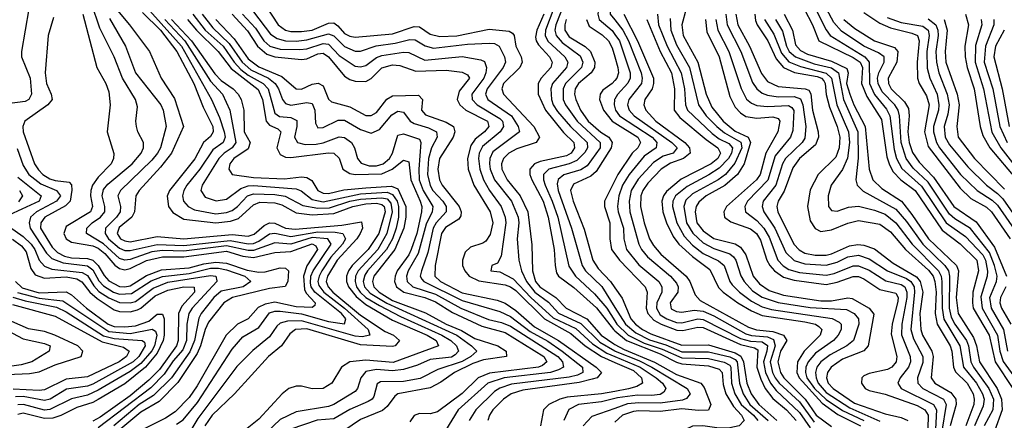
# Model space of a CAD drawing. Header units: inches. Extents: x 501365 to 657855, y 482276 to 547543.
# Tile 922 of 957: x 637777 to 641455, y 493371 to 494869. Entities that reach past the tile are written whole.
import ezdxf

# ---------------------------------------------------------------- set-up
doc = ezdxf.new("R2010")
doc.units = ezdxf.units.IN
doc.header["$MEASUREMENT"] = 0
doc.layers.add('A6439', color=7, linetype='Continuous')
doc.layers.add('A6449', color=7, linetype='Continuous')

msp = doc.modelspace()

# ---------------------------------------------------------------- linework, layer by layer
at = {"layer": 'A6439', "color": 5}
for points, elevation in [([(637750, 495546.3), (637977, 495470), (638013.8, 495450), (638020.8, 495430), (637990, 495404.5), (637872.1, 495350), (637860.3, 495330), (637852.5, 495290), (637845.1, 495274.9), (637800.3, 495230), (637776.3, 495190), (637777.6, 495150), (637827.1, 494990), (637824.9, 494955.1), (637810.5, 494909.5), (637783.5, 494750), (637783.5, 494730), (637815.5, 494650), (637821.4, 494590), (637811.5, 494570), (637797, 494563), (637730, 494554.1)], 3360), ([(638197.2, 494977.2), (638380.8, 494770), (638494, 494570), (638523.3, 494503.3), (638540.9, 494450), (638544.9, 494430), (638536.5, 494410), (638498, 494382), (638450.3, 494310), (638401.3, 494250), (638390, 494230), (638385.4, 494210), (638389.1, 494190), (638405.8, 494170), (638430, 494158.4), (638510, 494143.2), (638550, 494147.6), (638570, 494155.7), (638590, 494170.1), (638628.1, 494210), (638650, 494218.3), (638730, 494215.1), (638768.6, 494208.6), (638834.3, 494174.3), (638890, 494163.9), (638934.2, 494165.8), (639010, 494189.9), (639050, 494197.4), (639130, 494202.9), (639150, 494198.6), (639162.7, 494182.7), (639167.8, 494150), (639147.9, 494070), (639114.4, 494010), (639040.7, 493930), (639031.7, 493910), (639029.7, 493890.3), (639035.5, 493870), (639048.6, 493850), (639070, 493830.7), (639120.4, 493800.4), (639198.9, 493758.9), (639354.4, 493690), (639387.9, 493670), (639408.9, 493650), (639415.6, 493630), (639404.2, 493615.8), (639390, 493607.5), (639310, 493598), (639263.1, 493576.9), (639210, 493560.9), (639170, 493556.4), (639110, 493561.2), (639070, 493553.7), (639050.7, 493530), (639038.6, 493490), (639030, 493479.2), (638950, 493430.6), (638930, 493423.1), (638810, 493402.3), (638750, 493374.6), (638543.1, 493176.9)], 3540), ([(640000, 494981.2), (639949.4, 494930), (639939.4, 494910), (639936.1, 494890), (639941.5, 494870), (639990, 494828.1), (640000, 494814)], 3940), ([(638362.7, 493357.3), (638387.6, 493372.4), (638441.7, 493438.3), (638570, 493637), (638610, 493683), (638670, 493717.5), (638710, 493773.3), (638730, 493779.6), (638750, 493779.4), (638830, 493769.3), (638930, 493740.2), (638990, 493731.4), (638995.6, 493750), (638979, 493770), (638878.9, 493850), (638865.7, 493870), (638863.4, 493883.4), (638864.9, 493910), (638873, 493930), (638940.1, 494030), (638927.4, 494050), (638870, 494054.8), (638790, 494029.9), (638730, 494034.4), (638650, 494006.1), (638630, 494005.7), (638550, 494023.6), (638390, 494003), (638310, 494006.4), (638270, 494000.8), (638190, 493971.9), (638170, 493969.3), (638150, 493976.2), (638090, 494030.6), (638026.8, 494070), (638027.1, 494090), (638047.4, 494110), (638078.8, 494130), (638094.6, 494150), (638095.4, 494170), (638084.4, 494210), (638090, 494233.9), (638106.2, 494253.8), (638197.6, 494330), (638231.1, 494370), (638239.6, 494390), (638238.8, 494410), (638218.3, 494450), (638213.1, 494470), (638210.7, 494490), (638216.7, 494543.3), (638210.1, 494570), (638160.6, 494650), (638130.2, 494730.2), (638076.6, 494836.6), (638045.3, 494930)], 3440), ([(638697.9, 494917.9), (638741.9, 494850), (638769.6, 494830), (638790, 494824.8), (638830, 494824.3), (638870, 494829.9), (638930, 494856.1), (638950, 494857), (638965.7, 494845.7), (638990, 494817.7), (639010, 494807.1), (639030, 494803.4), (639170, 494815.5), (639250, 494844), (639270, 494842.3), (639310, 494814.6), (639346.1, 494806.1), (639410, 494809), (639530, 494833.9), (639605.8, 494825.8), (639618.3, 494818.3), (639624.3, 494810), (639630.5, 494770), (639650.3, 494730), (639654.2, 494710), (639645.2, 494690), (639583.7, 494630), (639577.5, 494610), (639584.6, 494590), (639697.9, 494470), (639718.8, 494430), (639706.3, 494410), (639633.6, 494386.4), (639603.6, 494370), (639583.8, 494350), (639576.4, 494330), (639577.5, 494310), (639597.5, 494270), (639646.3, 494210), (639674.5, 494150), (639690, 494027.7), (639692.1, 493930), (639704.3, 493890), (639720.4, 493870), (639779.7, 493830), (639817.9, 493790), (639895.1, 493750), (639948.8, 493690), (639996.7, 493656.7), (640000, 493654.9)], 3780), ([(639812.2, 494932.2), (639779.5, 494850), (639776.5, 494830), (639781, 494810), (639803.2, 494783.2), (639870, 494733.8), (639880.5, 494710), (639875.3, 494690), (639815.3, 494630), (639806.6, 494610), (639806.7, 494570), (639815.2, 494550), (639859.1, 494490), (639945, 494410), (639945.5, 494390), (639896.9, 494323.1), (639872.6, 494307.3), (639810, 494288.5), (639788, 494272), (639784.5, 494255.5), (639788.6, 494230), (639837.7, 494090), (639878.1, 493950), (639890.6, 493930), (639951.2, 493871.2), (640000, 493793.3)], 3860), ([(640000, 494937), (639993.6, 494930), (639982.4, 494910), (639982.5, 494890), (640000, 494867.8)], 3960), ([(637903.1, 494876.9), (637882.9, 494810), (637871.8, 494670), (637876.6, 494630), (637894.2, 494590), (637897.7, 494570), (637881.7, 494550), (637796.4, 494490), (637789.2, 494470), (637790.4, 494450), (637832.8, 494330), (637847.1, 494307.1), (637863.9, 494290), (637890, 494274), (637910, 494267.3), (637961.6, 494261.6), (637971, 494251), (637972, 494232), (637965.6, 494190), (637947.5, 494172.5), (637870.7, 494130), (637855.9, 494110), (637855, 494090), (637898.4, 494018.4), (637918.2, 493998.2), (637944.7, 493984.7), (637970, 493978.5), (638030, 493976.1), (638049.9, 493969.9), (638070, 493950), (638092.3, 493912.3), (638110, 493892.9), (638150, 493871.8), (638170, 493869.7), (638190, 493873.9), (638250, 493912.8), (638306.9, 493933.1), (638410, 493941.7), (638464.2, 493955.8), (638510, 493962), (638550, 493958.1), (638627, 493933), (638670, 493924.9), (638694.4, 493925.6), (638750, 493940.9), (638770, 493940.3), (638781.6, 493930), (638778.8, 493890), (638769.2, 493870.8), (638710, 493863.9), (638572.1, 493830), (638539.4, 493810), (638482.3, 493737.7), (638469.3, 493710.7), (638452.6, 493650), (638439.5, 493620.5), (638368, 493512), (638298, 493442), (638230, 493401.5), (638110, 493301.6)], 3380), ([(638012.9, 494890), (638065.5, 494690), (638098.8, 494630), (638110, 494599.3), (638114.6, 494550), (638103.8, 494450), (638128.1, 494368.1), (638127.8, 494350), (638118.2, 494330), (638070, 494280.6), (638049.2, 494250), (638042.2, 494230), (638042, 494210), (638048.7, 494170), (638040.8, 494150), (637950, 494095.1), (637941.8, 494070), (637950.8, 494050), (637970, 494037.7), (638050, 494023.2), (638070, 494014.4), (638094.4, 493994.4), (638131.7, 493951.7), (638150, 493938.3), (638170, 493934), (638190, 493938.6), (638251.2, 493968.8), (638310, 493982.4), (638390, 493982), (638550, 494003.4), (638610, 493985), (638650, 493980.4), (638730, 493999), (638790, 494002.1), (638870, 494031), (638883.5, 494023.5), (638888.8, 494010), (638850, 493948.7), (638836.9, 493910), (638840.5, 493860.5), (638846.7, 493846.7), (638880.3, 493810), (638879.1, 493800.9), (638870, 493792.5), (638810, 493795.9), (638730, 493812.2), (638694.3, 493805.7), (638667.5, 493792.5), (638630.1, 493750), (638590, 493730.5), (638548.1, 493690), (638440.2, 493499.8), (638410, 493457), (638357.7, 493402.3), (638321.4, 493378.6), (638230, 493332.9)], 3420), ([(638142.6, 494902.6), (638187.5, 494850), (638261.7, 494750), (638304.8, 494650), (638354.7, 494574.7), (638388.9, 494470), (638343.9, 494370), (638303, 494317), (638222.7, 494230), (638210.4, 494210), (638206.2, 494150), (638195.4, 494130), (638148.1, 494091.9), (638140.4, 494070), (638153.1, 494050), (638170, 494041.6), (638190, 494038.8), (638290, 494057.7), (638390, 494049), (638570, 494065.3), (638630, 494060.1), (638653.3, 494066.7), (638690, 494099.3), (638710, 494109.8), (638730, 494108.7), (638770, 494089.7), (638805.7, 494085.7), (638979.8, 494100.2), (639053.5, 494113.5), (639057.6, 494090), (639049.1, 494070), (639036.4, 494050), (638962.8, 493970), (638926.2, 493910), (638921.9, 493890), (638928.6, 493870), (638946.7, 493850), (639050, 493763.7), (639142.6, 493702.6), (639173.7, 493690), (639195.9, 493670), (639180.1, 493650), (639170, 493646.5), (639050, 493653.7), (638850, 493713.3), (638807, 493710), (638785.8, 493694.2), (638755.3, 493650), (638706.8, 493610), (638578.9, 493470), (638496.5, 493390), (638468.9, 493350)], 3480), ([(638235.2, 494895.2), (638303.5, 494830), (638364.3, 494750), (638426.9, 494630), (638462.1, 494542.1), (638497.9, 494470), (638499.4, 494450), (638490, 494432.2), (638463.7, 494410), (638431.4, 494348.6), (638336.3, 494230), (638328.4, 494208.5), (638333.1, 494170), (638348.5, 494148.5), (638390, 494122.9), (638510, 494109), (638564.1, 494115.9), (638594.6, 494125.4), (638650, 494176.6), (638673.6, 494186.4), (638730, 494184.5), (638756.4, 494176.4), (638810, 494146.4), (638870, 494139.5), (638950, 494144.9), (639021.8, 494170), (639070, 494180.6), (639110, 494182.7), (639130, 494178.2), (639138.8, 494170), (639142.5, 494150), (639118.4, 494070), (639079.1, 494010), (639018.8, 493950), (639004.9, 493930), (638998.3, 493910), (638998.1, 493890), (639005.3, 493870), (639034.2, 493834.2), (639070, 493803.8), (639170, 493745.9), (639299.4, 493690), (639332.4, 493670), (639341.1, 493650), (639172.5, 493587.5), (639070, 493596.2), (639010.3, 493589.7), (638978.5, 493570), (638942.8, 493510), (638910, 493489.9), (638870, 493488.3), (638830, 493498.5), (638810, 493498.2), (638782.4, 493490), (638756.8, 493470), (638670, 493376), (638614.5, 493330)], 3520), ([(638423.9, 494890), (638469.4, 494830), (638536.4, 494770), (638578.3, 494710), (638603.2, 494683.2), (638630, 494662), (638686, 494630), (638704.6, 494610), (638730, 494519.7), (638747.5, 494507.5), (638790, 494503), (638812.2, 494492.2), (638812.3, 494470), (638803.1, 494430), (638814.6, 494410), (638842.8, 494402.8), (638884.1, 494404.1), (638911.1, 494409), (638970, 494430.7), (638990, 494429), (639016.2, 494410), (639027, 494390), (639038.8, 494350), (639052.4, 494332.4), (639082.9, 494322.9), (639110, 494322.2), (639134.8, 494330), (639157.9, 494350), (639169.7, 494370), (639190, 494437.4), (639210, 494442.2), (639270, 494422.3), (639275.5, 494410), (639267.4, 494310), (639269.7, 494270), (639284.2, 494230), (639320.4, 494170), (639317.6, 494150), (639295.4, 494104.6), (639265.5, 493994.5), (639228.5, 493930), (639221.8, 493910), (639224.4, 493890), (639245, 493870), (639330, 493842.3), (639424.4, 493790), (639528, 493748), (639576.6, 493736.6), (639610, 493723.1), (639786.5, 493610), (639804.6, 493590), (639807.8, 493570), (639790, 493559.3), (639760.1, 493550), (639586.3, 493530), (639525.5, 493510), (639415.2, 493410), (639367, 493333)], 3640), ([(638459.1, 494890), (638498.5, 494838.5), (638559.9, 494779.9), (638608.1, 494710), (638640.9, 494680.9), (638706.2, 494650), (638730.8, 494630.8), (638744.3, 494610), (638758.4, 494570), (638770, 494555.5), (638790, 494549.6), (638850, 494559), (638870, 494555.5), (638879.4, 494530), (638881.8, 494481.8), (638890, 494464.8), (638910, 494465.4), (638966.9, 494493.1), (638990, 494492.8), (639050, 494457.8), (639090, 494445.1), (639121.1, 494458.9), (639166.5, 494513.5), (639190, 494526.7), (639210, 494523.3), (639235.6, 494490), (639250, 494480.3), (639304.2, 494464.2), (639334, 494450), (639336.8, 494430), (639315.4, 494390), (639303.7, 494350), (639300.8, 494290), (639310, 494249.3), (639320.7, 494230), (639357.3, 494190), (639369.6, 494170), (639370.4, 494150), (639332.6, 494110), (639321.9, 494090), (639301.1, 493998.9), (639277.7, 493930), (639273.4, 493910), (639279.3, 493899.3), (639286.1, 493890), (639430, 493818.5), (639570, 493777.4), (639610, 493759.7), (639683.3, 493703.3), (639750, 493666.7), (639803.9, 493630), (639879.6, 493570), (639880.9, 493550), (639860.6, 493539.4), (639830, 493532.2), (639613.9, 493506.1), (639570, 493491.9), (639550, 493478.5), (639480.4, 493410), (639455.3, 493370)], 3660), ([(638570, 494890), (638627.4, 494827.4), (638665.2, 494770), (638700.5, 494740.5), (638730, 494729.7), (638830, 494720.5), (638850, 494721.9), (638890, 494741.4), (638910, 494743.6), (638930, 494730.1), (638990, 494658.3), (639010, 494645.5), (639030, 494639.4), (639070, 494638.2), (639090, 494649.1), (639130, 494688.3), (639170, 494700.7), (639197.5, 494697.5), (639256.4, 494676.4), (639370, 494680.6), (639430, 494672.8), (639450, 494663.2), (639457, 494650), (639418.9, 494601.1), (639410.9, 494570), (639420.7, 494550), (639443.3, 494530), (639524.1, 494490), (639529.5, 494470), (639513.4, 494450), (639478.3, 494421.7), (639462, 494398), (639450.2, 494350), (639452, 494310), (639473.1, 494250), (639534.2, 494150), (639543.9, 494110), (639534.3, 494065.6), (639518.6, 494041.4), (639506.7, 494033.3), (639461.5, 494018.5), (639440.5, 493999.5), (639430.4, 493970), (639431.5, 493950), (639439.3, 493930), (639455.7, 493910), (639492, 493892), (639590, 493878), (639610.4, 493870.4), (639630, 493856.3), (639737.2, 493750), (639835.9, 493695.9), (639889.7, 493650), (639950, 493609.3), (640000, 493587.7)], 3720), ([(638609.2, 494890), (638657.7, 494837.7), (638688.9, 494790), (638711.7, 494770), (638750, 494758.2), (638822.9, 494757.1), (638850, 494760), (638910, 494780.3), (638930, 494777), (638970, 494735.4), (639030, 494695.4), (639050, 494692.4), (639070, 494697.9), (639110, 494726.9), (639130, 494735.2), (639210, 494747.4), (639230, 494746.6), (639290, 494718), (639430, 494731.5), (639499, 494719), (639512.8, 494712.8), (639520.4, 494690), (639518.5, 494670), (639510.4, 494650), (639466.4, 494590), (639467.5, 494570), (639485.7, 494550), (639570, 494499.2), (639580.2, 494490), (639584.3, 494470), (639572.1, 494450), (639505.3, 494394.8), (639492.8, 494370), (639490.6, 494350), (639495.7, 494310), (639509.7, 494269.7), (639531.4, 494230), (639575.6, 494170), (639591, 494130), (639592.3, 494110), (639575.3, 493984.7), (639561.7, 493958.3), (639541, 493950), (639536.3, 493930), (639570, 493926.1), (639620.6, 493900.6), (639686.7, 493830), (639770, 493754.4), (639854.2, 493714.2), (639916.5, 493656.5), (639970, 493621.6), (640000, 493609.1)], 3740), ([(638650, 494898.4), (638714.4, 494814.4), (638738.3, 494798.3), (638770, 494790), (638810, 494788.4), (638850, 494793), (638930, 494816), (638950, 494807.9), (638990, 494768.6), (639030, 494751.6), (639050, 494751.2), (639109, 494771), (639179.5, 494780.5), (639234.8, 494794.8), (639253.9, 494793.9), (639291, 494771), (639322.1, 494762.1), (639450, 494777.8), (639530, 494781.5), (639550, 494780.2), (639568.1, 494770), (639587.8, 494730), (639592.2, 494710), (639582.4, 494690), (639523.3, 494610), (639517.3, 494590), (639526.2, 494570), (639613.5, 494510), (639639.4, 494470), (639644.2, 494450), (639544.8, 494375.2), (639532.6, 494350), (639531.7, 494330), (639534.9, 494310), (639550.7, 494270.7), (639613.5, 494190), (639639, 494130), (639641.1, 494110), (639634.9, 494050), (639640.9, 493970), (639651.6, 493930), (639670.4, 493890), (639700.7, 493850), (639752.3, 493812.3), (639790, 493771.5), (639873.3, 493733.3), (639943.7, 493663.7), (640000, 493630.8)], 3760), ([(639734.5, 494890), (639708.2, 494830), (639703.4, 494803.4), (639705.9, 494790), (639715.4, 494775.4), (639756.2, 494730), (639766.5, 494710), (639760.8, 494690), (639724.6, 494650), (639713.9, 494630), (639713.5, 494590), (639741.3, 494530), (639807.7, 494447.7), (639847, 494410), (639850, 494390), (639836.7, 494370), (639819.8, 494360.2), (639721.1, 494338.9), (639700.5, 494330), (639682.8, 494310), (639682.7, 494290), (639690.3, 494270), (639732.4, 494190), (639751.6, 494130), (639774, 494010), (639776.9, 493950), (639782.7, 493922.7), (639790.1, 493910), (639847.3, 493867.3), (639931.6, 493791.6), (639995.2, 493710), (640000, 493706.1)], 3820), ([(639772, 494912), (639741.4, 494830), (639740.3, 494810), (639750, 494788.9), (639813.3, 494730), (639824.3, 494710), (639819.4, 494690), (639767.2, 494630), (639761.2, 494610), (639762.9, 494570), (639769.3, 494550), (639785.4, 494525.4), (639834, 494470), (639896.6, 494410), (639897.5, 494390), (639887.9, 494372.1), (639857.9, 494342.1), (639830, 494330), (639753.7, 494310), (639734.2, 494290), (639733.3, 494270), (639739.2, 494250), (639766.4, 494190), (639786.8, 494130), (639827.7, 493947.7), (639853.6, 493910), (639924.3, 493844.4), (639970.4, 493790), (640000, 493742.9)], 3840), ([(638112.7, 494872.7), (638172.5, 494770), (638210, 494670.1), (638303.7, 494550), (638312.4, 494530), (638324.6, 494470), (638302.3, 494390), (638291.9, 494370), (638270, 494343.4), (638154, 494230), (638143.6, 494210), (638152.9, 494170), (638152.3, 494150), (638138.9, 494130), (638097.3, 494090), (638096.2, 494070), (638108.8, 494050), (638150, 494014.6), (638170, 494006.2), (638190, 494005.5), (638290, 494028.8), (638390, 494024.9), (638563.6, 494043.6), (638630, 494031.3), (638650, 494032.6), (638670, 494040.9), (638710, 494067.9), (638729.6, 494070.4), (638790, 494057.8), (638890, 494075.6), (638955, 494075), (638984.2, 494070), (638993.6, 494050), (638982.9, 494030), (638938.7, 493981.3), (638905.6, 493930), (638895.1, 493910), (638891.1, 493890), (638894.9, 493874.9), (638912.7, 493850), (638990.6, 493790.6), (639078.3, 493710), (639085.3, 493690), (639056.7, 493683.3), (639030, 493685.8), (638830, 493743.6), (638777.7, 493742.3), (638750, 493734.7), (638736.9, 493723.1), (638710, 493683), (638647.8, 493632.2), (638588.1, 493571.9), (638441.8, 493378.2), (638404.9, 493315.1)], 3460), ([(638318.8, 494870), (638393.3, 494790), (638490, 494638.8), (638534.2, 494590), (638562.2, 494530), (638584, 494410), (638570.1, 494390), (638540.2, 494370), (638520.2, 494350), (638459, 494250), (638453.1, 494230), (638470, 494205.1), (638511.4, 494191.4), (638550, 494198.1), (638602.4, 494237.6), (638630, 494247.3), (638650, 494248.9), (638810, 494237), (638828.7, 494228.7), (638870, 494197.2), (638910, 494188.3), (639050, 494217.3), (639150, 494223.5), (639170, 494214.8), (639187.1, 494190), (639192.5, 494170), (639192.4, 494130), (639183.7, 494090), (639168.9, 494050), (639147, 494010), (639075.9, 493930), (639066.6, 493913.4), (639060.1, 493890), (639064.9, 493870), (639086.5, 493846.5), (639148.7, 493808.7), (639409.4, 493689.4), (639464.6, 493650), (639484, 493630), (639462.4, 493610), (639430, 493591.6), (639338.3, 493561.7), (639272.5, 493527.5), (639210, 493516.1), (639124.5, 493515.5), (639112.5, 493507.5), (639099.8, 493460.2), (639093.4, 493450), (639078.9, 493441.1), (639010, 493411.3), (638950, 493376.2), (638888.5, 493371.5), (638790, 493338.4)], 3560), ([(638344, 494870), (638418.2, 494790), (638506.2, 494666.2), (638530, 494641.3), (638574.5, 494610), (638593.1, 494590), (638603.8, 494570), (638613.6, 494530), (638615.6, 494450), (638637.4, 494410), (638630, 494386.4), (638576.7, 494350), (638562.5, 494330), (638558.2, 494310), (638570, 494290.2), (638650, 494278.9), (638765.7, 494274.3), (638830, 494281.3), (638850, 494279), (638867.7, 494267.7), (638890.2, 494230.2), (638910, 494220.1), (638930, 494219.4), (638987.8, 494232.2), (639070, 494240.6), (639166.2, 494246.2), (639190, 494237.1), (639219.9, 494170), (639219.6, 494130), (639212.2, 494090), (639178, 494010), (639100, 493910), (639094.4, 493890), (639099.9, 493870), (639119.8, 493850), (639170, 493819.3), (639293.4, 493773.4), (639369.9, 493730.1), (639427, 493707), (639477.5, 493677.5), (639563.6, 493650), (639594.5, 493630), (639595.6, 493610), (639510, 493597), (639470, 493583.8), (639400.9, 493550), (639350, 493514.1), (639310, 493492.6), (639190, 493470), (639178.3, 493461.7), (639150, 493422.6), (639132.7, 493407.3), (639050, 493373.7), (638987.7, 493332.3)], 3580), ([(638403.8, 494870), (638436.9, 494830), (638518.4, 494750), (638566.7, 494686.7), (638667.4, 494607.4), (638683.6, 494570), (638697.2, 494490), (638710, 494475), (638740.8, 494460.8), (638752.7, 494450), (638737.7, 494390), (638750, 494364.9), (638770, 494354.7), (638790, 494353.5), (638930, 494371.6), (638950.3, 494370.3), (638970, 494350.9), (638983.7, 494310), (639010, 494293.6), (639030, 494289.5), (639130, 494293), (639168, 494310), (639210, 494343.4), (639230, 494337.7), (639238.1, 494270), (639272.5, 494190), (639278.6, 494170), (639277.9, 494150), (639259.9, 494070), (639239.8, 494010), (639230, 493989.4), (639187.1, 493930), (639178.9, 493910), (639177, 493890), (639184.9, 493870), (639212.2, 493850), (639290, 493830.2), (639330, 493813.7), (639393.7, 493773.6), (639503.6, 493723.6), (639590, 493699.8), (639735.4, 493610), (639745.9, 493590), (639730, 493576.2), (639714.6, 493570), (639532.4, 493547.6), (639490, 493530.5), (639430, 493471.7), (639337.1, 493402.9), (639310, 493395), (639270, 493396.1), (639250, 493388.8), (639234.2, 493365.8)], 3620), ([(638509, 494870), (638577.9, 494797.9), (638630, 494722.7), (638670, 494692.3), (638756.1, 494656.1), (638810, 494610.1), (638830, 494609.1), (638870, 494627.4), (638891.9, 494631.9), (638910, 494621.7), (638930, 494571.3), (638941.3, 494561.3), (639010, 494543), (639070, 494510.1), (639090, 494510.1), (639110, 494521.8), (639147.9, 494572.1), (639170, 494584.1), (639266.3, 494586.3), (639281, 494570), (639278.4, 494530), (639293.1, 494513.1), (639370, 494485.5), (639397.3, 494470), (639402.9, 494450), (639396.2, 494430), (639345.2, 494350), (639338.4, 494310), (639345.7, 494270), (639354.8, 494250), (639418.6, 494170), (639426, 494150), (639424.6, 494135.4), (639416.8, 494123.2), (639367.5, 494092.5), (639352.5, 494070), (639328.3, 493950), (639327.9, 493910), (639349.4, 493890), (639430, 493847.1), (639560.1, 493820.1), (639590, 493809.3), (639630, 493781.4), (639700.5, 493720.5), (639790, 493669.6), (639930, 493570), (639950.6, 493550), (639934.1, 493530), (639915.4, 493524.6), (639867.1, 493512.9), (639655.9, 493484.1), (639613.3, 493470), (639583.8, 493450), (639544.4, 493410), (639532.2, 493390), (639525.5, 493370)], 3680), ([(639818.3, 494870), (639812.9, 494850), (639813.6, 494830), (639830, 494804.5), (639888.7, 494768.7), (639909.3, 494750), (639924.9, 494710), (639924.1, 494690), (639911.7, 494670), (639864.2, 494630), (639852.1, 494610), (639849.3, 494590), (639854.1, 494570), (639872.4, 494530), (639900.7, 494490), (639948.2, 494448.2), (639977.2, 494430), (639990.4, 494410), (639986.9, 494390), (639930, 494301.1), (639910, 494284.1), (639845.9, 494254.1), (639834.8, 494230), (639843.9, 494190), (639885.2, 494085.2), (639917.8, 493970), (639938.3, 493938.3), (639983.8, 493890), (640000, 493866.5)], 3880), ([(639894.3, 494870), (639904.3, 494844.3), (639952.8, 494812.8), (639976, 494790), (639990, 494763.3), (640000, 494729.5)], 3920), ([(640000, 494641.4), (639989.7, 494630.3), (639955.2, 494604.8), (639944.9, 494590), (639942.7, 494570), (639957.3, 494530), (639989.6, 494490), (640000, 494483.5)], 3920), ([(640000, 494571.4), (639999.2, 494570), (639997.1, 494550), (640000, 494540)], 3940), ([(637767.6, 494387.6), (637790, 494323.4), (637810.8, 494290), (637855.5, 494255.5), (637915, 494230), (637929.7, 494210), (637914.6, 494190), (637839.4, 494150), (637816.8, 494130), (637811.7, 494110), (637815.8, 494090), (637876.5, 493996.5), (637896.6, 493976.6), (637939.4, 493959.4), (638030, 493948.6), (638050, 493933.3), (638072.9, 493892.9), (638090, 493874), (638127.4, 493850), (638150, 493842.7), (638195, 493845), (638267.7, 493892.3), (638310, 493909.2), (638410, 493920.4), (638490, 493939.7), (638519.9, 493939.9), (638550, 493933.1), (638617.4, 493910), (638640.8, 493890), (638612.3, 493870), (638530, 493854.1), (638502.5, 493830), (638454.6, 493770), (638446.4, 493753.6), (638429.4, 493669.4), (638413, 493627), (638343.4, 493530), (638276.7, 493463.3), (638222.9, 493430), (638128.1, 493350)], 3360), ([(637770, 494280.1), (637857.4, 494210), (637849.9, 494189.9), (637720.6, 494130)], 3340), ([(640000, 494267.3), (639960.9, 494190), (639961, 494170), (639981.6, 494110), (639981.1, 494050), (639987.9, 494010), (640000, 493993.5)], 3920), ([(637776.2, 494230), (637787.1, 494210), (637771.9, 494188.1)], 3320), ([(637717.9, 494110), (637790, 494058.8), (637819.9, 494030), (637833.5, 494010), (637849.5, 493969.5), (637870, 493947.2), (637896.4, 493936.4), (638010, 493924.3), (638030, 493912.1), (638053.3, 493873.3), (638073.1, 493853.1), (638110, 493828.5), (638150, 493811.6), (638190, 493810), (638210, 493815.7), (638275.1, 493864.9), (638330, 493887.3), (638490, 493913.1), (638509.7, 493909.7), (638513, 493893), (638513.2, 493890), (638421.2, 493790), (638408.2, 493770), (638400.8, 493730), (638400, 493670), (638385.8, 493634.2), (638350, 493593.5), (638316.9, 493543.1), (638267.4, 493492.6), (638070, 493343.6)], 3340), ([(637750, 494048), (637784, 494024), (637800.6, 494000.6), (637818.5, 493938.5), (637834.9, 493914.9), (637870, 493902), (637950, 493907.7), (637990, 493900.3), (638009.2, 493889.2), (638038.5, 493850), (638066.2, 493826.2), (638130, 493784.6), (638150, 493777.5), (638190, 493777.1), (638216.4, 493783.6), (638230, 493790.2), (638283.3, 493836.7), (638330, 493857.9), (638390, 493870), (638428.9, 493868.9), (638429.7, 493850), (638382.3, 493797.7), (638370, 493770.4), (638369.3, 493670), (638362.8, 493650), (638298.8, 493561.2), (638259, 493521), (638190, 493462.4), (638077.3, 493382.7), (638050, 493368.5)], 3320), ([(637761.2, 493890), (637785.8, 493865.8), (637850, 493847.8), (637950.9, 493850.9), (637970, 493840.4), (638026.7, 493790), (638107.6, 493730), (638130, 493722.1), (638170, 493720), (638210, 493724.1), (638258.8, 493741.2), (638290, 493767.7), (638310, 493767.9), (638316.3, 493750), (638317.1, 493690), (638313.2, 493670), (638290, 493622.1), (638246.4, 493570), (638170, 493508.1), (638070, 493448.5), (638050, 493437.1), (637990, 493419), (637930, 493388.7), (637900.6, 493379.4), (637870, 493377.5), (637790, 493397.8), (637770, 493392.5)], 3280), ([(637768.8, 493848.9), (637850, 493827.9), (637937.6, 493817.6), (638110, 493702.7), (638190, 493695.7), (638272.2, 493712.2), (638284.4, 493704.4), (638289.4, 493689.4), (638279.9, 493650), (638270, 493631), (638230, 493583.3), (638190, 493554), (638070, 493483.2), (638030, 493465.1), (637970, 493450.8), (637890, 493411.3), (637870, 493409.6), (637790.8, 493430.8), (637770, 493429.6)], 3260), ([(637751.2, 493831.2), (637797.3, 493817.3), (637914.2, 493794.2), (637950, 493776.4), (638090, 493686.9), (638130, 493676.5), (638234.2, 493670), (638243.1, 493663.1), (638245.9, 493650), (638222.1, 493610), (638200.2, 493590), (638050, 493506.5), (638030, 493498.9), (637951.9, 493488.1), (637890.4, 493449.6), (637870, 493445), (637790, 493460.2), (637761.1, 493458.9)], 3240), ([(637730, 493543), (637813.8, 493546.2), (637850, 493552.1), (637910, 493578.8), (638006, 493610), (638012.9, 493630), (637994, 493650), (637908.5, 493690), (637870, 493702.8), (637810, 493712.8), (637672.7, 493772.7)], 3180), ([(637750, 493803.9), (637910, 493760.9), (638084.6, 493664.6), (638164.2, 493644.2), (638185.3, 493630), (638175.6, 493610), (638148.4, 493590), (638030, 493533.1), (637950, 493524.4), (637870, 493485.3), (637850, 493482.6), (637752.2, 493487.8)], 3220), ([(637636.7, 493756.7), (637790, 493675.8), (637870, 493658.2), (637890.7, 493649.3), (637886.7, 493630), (637822.2, 493590), (637781.9, 493578.1), (637693.7, 493566.3)], 3160), ([(640000, 493479.1), (639950, 493470.1), (639822.6, 493457.4), (639795.1, 493450), (639753.2, 493430), (639733.6, 493410), (639722.1, 493350)], 3720), ([(640000, 493453.1), (639950, 493440.1), (639864.5, 493430), (639828.5, 493411.5), (639809.8, 493370.2)], 3740), ([(640000, 493415.9), (639914.1, 493385.9), (639881.2, 493350)], 3760)]:
    msp.add_lwpolyline(points, dxfattribs=dict(at, elevation=elevation))
at = {"layer": 'A6449', "color": 5}
for points, elevation in [([(640283.1, 494970), (640250.5, 494850), (640255.4, 494810), (640310, 494710), (640341.2, 494590), (640361.9, 494541.9), (640404.4, 494490), (640450, 494452.7), (640498.7, 494430), (640506.8, 494410), (640483.2, 494330), (640457.7, 494290), (640411.1, 494248.9), (640340.7, 494210), (640313.2, 494186.8), (640304, 494170), (640300.7, 494150), (640306.4, 494110), (640330, 494079.1), (640370, 494051.2), (640450, 494030.4), (640470, 494018.7), (640488.9, 493990), (640517.2, 493910), (640540.8, 493880.8), (640576.2, 493856.2), (640630, 493838.6), (640770, 493818), (640810, 493818), (640870, 493828.6), (640886.1, 493826.1), (640950.5, 493790), (640967.5, 493767.5), (640946.3, 493650), (640929.6, 493630.4), (640850, 493600.1), (640808, 493570), (640794.3, 493550), (640790.1, 493530.1), (640796.5, 493510), (640816.2, 493490), (640895.5, 493435.5), (641010, 493395.4), (641070, 493381.9), (641094.5, 493370)], 4080), ([(640034.2, 494890), (640084.7, 494790), (640144, 494650), (640145, 494630), (640139, 494610), (640112.1, 494570), (640107.8, 494550), (640116.3, 494530), (640153.7, 494490), (640261.2, 494410), (640278.5, 494390), (640281.3, 494370), (640256.7, 494350), (640208.1, 494331.9), (640173.6, 494310), (640122.7, 494257.3), (640104.2, 494230), (640096.9, 494210), (640095.9, 494170), (640109, 494110), (640129.8, 494050), (640144.6, 494024.6), (640172.1, 493992.1), (640266.2, 493910), (640280.7, 493890), (640299.7, 493839.7), (640319.4, 493819.4), (640499.1, 493719.1), (640529.7, 493709.7), (640590, 493702.7), (640629.5, 493689.5), (640642.5, 493670), (640618.3, 493630), (640608.6, 493590), (640618.9, 493550), (640631.3, 493530), (640710.8, 493450), (640752.4, 493390), (640810, 493347.4)], 3980), ([(640160, 494890), (640163.4, 494850), (640195.4, 494770), (640248.4, 494670), (640260.4, 494610), (640263.6, 494550), (640271.4, 494530), (640363.5, 494443.5), (640390, 494423.7), (640425.4, 494405.4), (640440.2, 494390), (640436.4, 494370), (640424.4, 494350), (640390, 494313.8), (640351.7, 494288.3), (640270, 494245.3), (640226.6, 494210), (640217.1, 494190), (640215, 494170), (640231.7, 494110), (640259.1, 494059.1), (640290, 494025.4), (640330, 493994.9), (640387.9, 493967.8), (640408.5, 493950), (640429.5, 493890), (640438, 493878), (640465.4, 493850), (640510, 493816.3), (640550, 493795.9), (640585, 493785), (640811.5, 493751.5), (640838.2, 493738.2), (640845, 493730), (640845.3, 493710), (640834.6, 493690), (640816.7, 493670), (640750, 493622.1), (640722.7, 493590), (640713.8, 493570), (640711.7, 493550), (640717.7, 493530), (640746.2, 493490), (640790, 493448.9), (640850, 493408), (640930.2, 493370.2)], 4040), ([(640414.8, 494890), (640419.9, 494850), (640470.3, 494750), (640514.5, 494634.5), (640530, 494610.5), (640550, 494594.7), (640570, 494586.5), (640610, 494581), (640670, 494581.5), (640693, 494573), (640702.5, 494550), (640713.1, 494470), (640710, 494426.5), (640700.1, 494410), (640637.3, 494350), (640625.8, 494330), (640601.9, 494250), (640553.7, 494190), (640550.1, 494170), (640556.5, 494150), (640597.3, 494090), (640638.8, 493998.9), (640670, 493968), (640710, 493955.7), (640790, 493950.8), (640830, 493961.8), (640870, 493982), (640910, 493988.1), (640950, 493974.6), (641018.2, 493930), (641090, 493900.8), (641106.3, 493890), (641117.8, 493870), (641119.9, 493850), (641106.1, 493710), (641116, 493676), (641150, 493610), (641150, 493587.2), (641130.3, 493530), (641132.5, 493510), (641150.1, 493490), (641227.5, 493450), (641237.4, 493430), (641221.4, 493330)], 4160), ([(640452.1, 494890), (640459.2, 494850), (640502.8, 494770), (640547.5, 494667.5), (640570, 494638.2), (640610, 494618.5), (640710.7, 494610.7), (640724.9, 494604.9), (640731.8, 494591.8), (640738.5, 494530), (640759.7, 494450), (640760.7, 494430), (640750, 494401.1), (640689.8, 494350), (640664.6, 494315.4), (640632.4, 494227.6), (640610.4, 494190), (640605, 494170), (640608.5, 494150), (640668.3, 494030), (640688.5, 494008.5), (640710, 493996.2), (640748.2, 493988.2), (640790, 493988.3), (640810, 493992.9), (640876.2, 494023.8), (640908.1, 494028.1), (640930, 494025.6), (640970, 494012.4), (641039.2, 493959.2), (641127, 493907), (641140.7, 493890), (641150.4, 493850.4), (641139.2, 493770), (641142.6, 493710), (641149.5, 493689.5), (641183.8, 493630), (641189.5, 493610), (641182.1, 493530), (641195.6, 493510), (641255.7, 493475.7), (641273.3, 493450), (641275.1, 493430), (641252.4, 493350)], 4180), ([(640522.6, 494890), (640525.9, 494865.9), (640531.5, 494850), (640571.4, 494790), (640602.1, 494722.1), (640629.8, 494689.8), (640670.8, 494670.8), (640756.1, 494656.1), (640771.8, 494650), (640780.3, 494640.3), (640786.2, 494630), (640789.7, 494589.7), (640801.4, 494541.4), (640830.6, 494470), (640840.9, 494430), (640838.4, 494390), (640825.3, 494354.7), (640759.1, 494290), (640730, 494232.3), (640719.6, 494170), (640730, 494116.6), (640748.5, 494088.5), (640770, 494077.1), (640810, 494082.9), (640870, 494108.6), (640910, 494118.1), (640990, 494104.4), (641030, 494075.7), (641086, 494010), (641172.2, 493932.2), (641188.7, 493910), (641196, 493890), (641199.9, 493850), (641196.2, 493770), (641204.4, 493730), (641252.3, 493650), (641259.4, 493630), (641264.6, 493570), (641272.4, 493552.4), (641316.1, 493510), (641338.5, 493470), (641342.9, 493450), (641341.1, 493430), (641311.4, 493350)], 4220), ([(640632.9, 494890), (640663.4, 494830), (640675.1, 494775.1), (640694.1, 494754.1), (640719.6, 494739.6), (640810, 494713.4), (640866.3, 494686.4), (640871.7, 494670), (640866, 494630), (640877.3, 494590), (640892.4, 494550), (640935.6, 494470), (640950, 494310), (640963.8, 494270), (640997.3, 494237.3), (641070.7, 494190), (641110, 494140.6), (641171.4, 494050), (641276.3, 493950), (641283.7, 493930), (641274.7, 493830), (641282.2, 493770), (641340.2, 493680.2), (641351.2, 493650), (641362.3, 493590), (641428.5, 493490), (641444.8, 493450), (641446.9, 493410), (641418, 493330)], 4280), ([(640706.7, 494910), (640738.9, 494850), (640762.5, 494790), (640890, 494728.1), (640916.4, 494710), (640924.6, 494690), (640921.9, 494630), (640941.7, 494581.7), (640996.1, 494496.1), (641016.4, 494356.4), (641025.8, 494325.8), (641040, 494300), (641068.1, 494270), (641121.4, 494230), (641222.5, 494082.5), (641290, 494031.3), (641352.8, 493970), (641357.9, 493930), (641337.4, 493850), (641335.5, 493810), (641339.2, 493790), (641398.4, 493690), (641420.8, 493590), (641486.4, 493490)], 4320), ([(640749.6, 494910), (640790, 494830.5), (640805, 494810), (640933.6, 494730), (640950.1, 494710), (640951, 494630), (640969.5, 494589.5), (641014.5, 494534.5), (641027, 494510), (641043.2, 494383.2), (641052.6, 494350), (641072.4, 494312.4), (641146.2, 494246.2), (641238.1, 494110), (641310, 494058.4), (641374.3, 493990), (641384.5, 493970), (641391.6, 493928.4), (641390.4, 493909.7), (641367.3, 493832.7), (641372.1, 493790), (641429, 493690), (641437.8, 493630), (641451.2, 493591.2), (641523.9, 493490)], 4340), ([(641467.9, 493630), (641453.5, 493710), (641407.1, 493790), (641400.9, 493830), (641426.3, 493890), (641428.7, 493910), (641418.8, 493950), (641399.1, 493999.1), (641328.3, 494088.3), (641270, 494124.8), (641250, 494142.4), (641170, 494261), (641114.3, 494314.3), (641088, 494350), (641069.1, 494410), (641063.3, 494510), (641058.5, 494530), (641045.5, 494550), (640999, 494599), (640983.3, 494630), (640981.4, 494650), (640985.7, 494670), (641006.6, 494710), (641006.2, 494730), (640984.9, 494744.9), (640930.3, 494770.3), (640846.5, 494826.5), (640818.1, 494858.1), (640791, 494910)], 4360), ([(640930, 494895.7), (640990, 494855.8), (641030, 494837.9), (641110, 494818.9), (641130.3, 494810), (641136.7, 494790), (641129.3, 494710), (641130.5, 494650), (641136.3, 494630), (641164.2, 494584.2), (641173.7, 494550), (641156.2, 494450), (641170, 494394.2), (641290, 494238.6), (641330, 494200.8), (641388.2, 494168.2), (641406.5, 494150), (641476.8, 494050)], 4420), ([(641017, 494877), (641070, 494858.2), (641150, 494844.7), (641170.4, 494830), (641174.8, 494810), (641165, 494750), (641167.1, 494687), (641176.1, 494650), (641203.6, 494590), (641210.8, 494550), (641208.9, 494530), (641190.6, 494470), (641190.2, 494450), (641201.8, 494410), (641212.4, 494390), (641291.2, 494290), (641353.5, 494230), (641410, 494194.6), (641430, 494175.6), (641502.6, 494070)], 4440), ([(641310.3, 494890), (641321.7, 494850), (641307.9, 494770), (641308.1, 494730), (641316.1, 494690), (641342.7, 494610), (641364.9, 494470), (641375.3, 494435.3), (641401.1, 494390), (641501.9, 494270)], 4520), ([(640000, 494867.8), (640029.9, 494829.9), (640051.5, 494790), (640098.6, 494670), (640102.5, 494650), (640099.4, 494630), (640052.6, 494570), (640047.9, 494550), (640053.8, 494530), (640071.7, 494510), (640213, 494410), (640232.8, 494390), (640217.7, 494370), (640181.2, 494358.8), (640144.8, 494335.2), (640087.4, 494272.6), (640061.5, 494230), (640053.6, 494190), (640056.4, 494150), (640089.3, 494030), (640099.3, 494010), (640122.5, 493982.5), (640208.2, 493910), (640230, 493883.8), (640236.8, 493870), (640235.1, 493850), (640207.2, 493810), (640210, 493787.4), (640230, 493777.9), (640250, 493775.8), (640296.8, 493783.2), (640330, 493778.9), (640370, 493761.3), (640490, 493694.3), (640510, 493688.3), (640570, 493683.7), (640593.3, 493673.3), (640599, 493650), (640580.9, 493590), (640588.5, 493550), (640598.4, 493530), (640614, 493510), (640690, 493439.7), (640744.4, 493364.4)], 3960), ([(640119, 494870), (640169, 494750), (640211.7, 494670), (640223.2, 494610), (640222.3, 494530), (640243.2, 494503.2), (640340.7, 494420.7), (640385, 494390), (640394.6, 494370), (640384.2, 494350), (640359.5, 494330), (640247.9, 494272.1), (640193, 494226.9), (640181.7, 494210), (640176, 494190), (640179.9, 494150), (640193, 494110), (640218.4, 494058.4), (640239.1, 494030), (640290, 493983.6), (640355.2, 493935.2), (640387.5, 493867.5), (640404.6, 493850), (640459.8, 493810), (640510, 493779.8), (640550, 493762.4), (640710, 493739.5), (640750.1, 493730), (640762.3, 493722.3), (640773, 493710), (640767.1, 493690), (640707.3, 493630), (640682.5, 493590), (640680.3, 493550), (640688.2, 493530), (640774.6, 493434.6), (640832.8, 493392.8), (640918.3, 493350)], 4020), ([(640206.9, 494873.1), (640209.3, 494830), (640230, 494775.3), (640278.4, 494690), (640312.2, 494550), (640341.3, 494510), (640380.6, 494470), (640410, 494446.4), (640470.7, 494410.7), (640474, 494390), (640448, 494332), (640413.1, 494290), (640385.9, 494270), (640290, 494218.1), (640265.6, 494194.4), (640257.3, 494170), (640268.2, 494110), (640291, 494071), (640330, 494034.9), (640370, 494013.9), (640430, 493993.6), (640442.8, 493982.8), (640451.9, 493970), (640471.2, 493911.2), (640483.3, 493890), (640514.9, 493854.9), (640550, 493831.6), (640610, 493811), (640730, 493792.5), (640865.4, 493785.4), (640894.4, 493770), (640910, 493750), (640912.1, 493730), (640891.1, 493670), (640866.7, 493650), (640804.6, 493615.5), (640769.5, 493590), (640755.2, 493570), (640750.2, 493550), (640751.5, 493530), (640759, 493510), (640790, 493475.1), (640877.4, 493417.4), (640990, 493367.5)], 4060), ([(640339, 494870), (640343.3, 494823.3), (640390.3, 494730), (640430, 494582), (640450, 494542), (640470, 494520.2), (640490, 494506.5), (640530, 494500.9), (640590, 494505.8), (640610, 494499.1), (640616.4, 494490), (640608.6, 494450), (640564.1, 494370), (640543, 494290), (640529.6, 494270), (640417.3, 494170), (640407.3, 494150), (640410.1, 494130), (640432.8, 494112.8), (640507.2, 494087.2), (640528.7, 494070), (640544.1, 494044.1), (640567.9, 493970), (640578.5, 493950), (640595.9, 493930), (640630, 493906.6), (640670, 493895), (640790, 493879), (640830, 493887.3), (640890, 493908.8), (640910, 493908.5), (640930, 493900.6), (640990, 493859.7), (641050, 493846.4), (641057.9, 493830), (641056.6, 493816.6), (641036.3, 493730), (641032.8, 493692.8), (641052.9, 493610), (641050.9, 493590), (641034.7, 493570), (641018.6, 493561.4), (640950, 493546.7), (640930, 493537.6), (640922.4, 493530), (640921.8, 493510), (640935.4, 493490), (640950, 493482.6), (641010, 493468.4), (641130, 493426.6), (641158.1, 493410), (641170.2, 493390), (641167.6, 493287.6)], 4120), ([(640377.5, 494870), (640385.3, 494830), (640426.5, 494750), (640471.4, 494611.4), (640492.3, 494572.3), (640510, 494556.5), (640530, 494547.7), (640570, 494544.1), (640648.4, 494548.4), (640660.8, 494540.8), (640669, 494529), (640665.1, 494454.9), (640656.6, 494430), (640599.5, 494360.5), (640571.7, 494268.3), (640495.9, 494190), (640485.5, 494170), (640487.8, 494150), (640530, 494117.7), (640556.4, 494090), (640576, 494056), (640609.4, 493970), (640628.8, 493948.8), (640650, 493935.3), (640690, 493924.2), (640790, 493914.2), (640819.8, 493920.2), (640890, 493948.7), (640910, 493949.2), (640950, 493932.7), (641012.1, 493892.1), (641070, 493878.7), (641083.3, 493870), (641091.3, 493850), (641090.3, 493830), (641072.4, 493730), (641071.3, 493691.3), (641103.1, 493610), (641104.2, 493590), (641097.5, 493570), (641066.4, 493530), (641057.5, 493510), (641070, 493489.5), (641190.7, 493430.7), (641201.5, 493410), (641195.1, 493290)], 4140), ([(640559.4, 494870), (640594.2, 494814.2), (640623.2, 494743.2), (640650, 494711.5), (640693.3, 494693.3), (640789.1, 494669.1), (640809.9, 494650), (640829.4, 494550), (640873.3, 494450), (640876.6, 494410), (640868.8, 494351.1), (640850.6, 494309.4), (640808, 494250), (640796.8, 494210), (640798.7, 494170), (640810, 494155.6), (640830, 494153.1), (640872.4, 494167.6), (640910, 494171.5), (640970, 494156.9), (641010, 494141.5), (641050, 494109.2), (641110.7, 494030), (641208.8, 493930), (641219.1, 493910), (641222, 493890), (641222.2, 493790), (641228.8, 493748.8), (641288.5, 493650), (641302.8, 493570), (641351.5, 493510), (641373.4, 493470), (641379.2, 493450), (641376.2, 493423.8), (641343.1, 493350)], 4240), ([(640600.3, 494870), (640625.8, 494825.8), (640641.1, 494770), (640651.7, 494750), (640675.2, 494730), (640744.3, 494704.3), (640809.1, 494689.1), (640835.4, 494670), (640853.6, 494570), (640907.3, 494450), (640908.4, 494351.6), (640899.7, 494270), (640905.1, 494250), (640927.7, 494227.7), (641050, 494160.7), (641090, 494114.4), (641150.2, 494030), (641232.5, 493950), (641246.6, 493930), (641250.7, 493910), (641248.6, 493790), (641256.6, 493756.6), (641270.2, 493730.2), (641313.3, 493670), (641320.7, 493650), (641330.4, 493590), (641339.7, 493570), (641396.9, 493490), (641414.8, 493450), (641412.1, 493410), (641379.6, 493350)], 4260), ([(640855.2, 494870), (640896.1, 494836.1), (640969.9, 494789.9), (641044.3, 494764.3), (641057.7, 494750), (641053.7, 494710), (641021.2, 494650), (641021.8, 494630), (641032.2, 494610), (641081.9, 494561.9), (641097.2, 494537.2), (641099.3, 494510), (641094, 494450), (641099.7, 494410), (641112.5, 494372.5), (641136.3, 494336.3), (641190, 494280.3), (641266.1, 494170), (641350, 494113.1), (641418.7, 494018.7), (641462.9, 493910)], 4380), ([(641170, 494871.7), (641199.5, 494850), (641206.8, 494830), (641207.8, 494810), (641199.3, 494750), (641201, 494710), (641210.2, 494670), (641241.9, 494590), (641248.7, 494550), (641244.2, 494515.8), (641230.8, 494470), (641234.3, 494430), (641250, 494401), (641319.2, 494319.2), (641388.1, 494250), (641430, 494219.6), (641450, 494198.7), (641535.4, 494075.4)], 4460), ([(641230.5, 494870), (641241.5, 494830), (641234, 494750), (641237, 494710), (641279.2, 494590), (641286.4, 494550), (641277.5, 494470), (641282, 494430), (641343.6, 494350), (641455.2, 494235.2)], 4480), ([(641369, 494870), (641370.5, 494850), (641347.9, 494772.1), (641345.8, 494710), (641377.2, 494610), (641408.9, 494448.9), (641441.7, 494390), (641567.9, 494227.9)], 4540), ([(641415.3, 494870), (641416.4, 494850), (641384.6, 494770), (641380, 494710), (641412.3, 494610), (641438.3, 494470), (641466.1, 494410)], 4560), ([(640000, 494814), (640017.1, 494790), (640057.3, 494670), (640056.9, 494650), (640048.5, 494631.5), (640010.6, 494589.4), (640000, 494571.4)], 3940), ([(641455, 494830), (641422.4, 494770), (641415.5, 494730), (641446.9, 494610), (641472.8, 494470)], 4580), ([(640000, 494729.5), (640011.7, 494690), (640013.6, 494670), (640007.9, 494650), (640000, 494641.4)], 3920), ([(640000, 494540), (640002.9, 494530), (640017.5, 494510), (640140, 494430), (640157.5, 494410), (640154.8, 494390), (640110, 494358.1), (640053.7, 494290), (640029.1, 494250), (640014.4, 494210), (640010.3, 494170), (640013, 494150), (640032.9, 494090), (640033.4, 494050), (640043.9, 494010), (640090, 493952.3), (640163.9, 493890), (640176.2, 493870), (640175.8, 493850), (640156.9, 493810), (640155.5, 493790), (640170, 493765.3), (640194.8, 493750), (640230, 493737.3), (640250, 493735.9), (640310, 493750.7), (640330, 493748.2), (640470, 493677.3), (640506.9, 493666.9), (640550, 493664.1), (640570, 493650.8), (640568.1, 493630), (640554.9, 493590), (640562.5, 493550), (640581.1, 493510), (640602.6, 493482.6), (640690, 493400), (640730, 493343.6)], 3940), ([(640000, 494483.5), (640085.4, 494430), (640096.3, 494410), (640086.1, 494390), (640064.5, 494370), (640011.5, 494290), (640000, 494267.3)], 3920), ([(640000, 493993.5), (640017.2, 493970), (640113, 493870), (640120.7, 493850), (640116.8, 493790), (640123.2, 493770), (640145.6, 493745.6), (640173.4, 493730), (640231.5, 493708.5), (640253.6, 493706.4), (640310, 493719.7), (640330, 493718.1), (640470, 493654.7), (640521.5, 493641.5), (640534.1, 493634), (640531.1, 493570), (640545.1, 493525.1), (640562.1, 493490), (640590, 493452.4), (640640.8, 493410), (640677.2, 493370)], 3920), ([(640000, 493866.5), (640027.1, 493827.2), (640059.7, 493750), (640077, 493730), (640103.2, 493710), (640134, 493694), (640250, 493651.6), (640350, 493653.2), (640450, 493623.3), (640471, 493611), (640480.2, 493590), (640493.5, 493510), (640509.3, 493470), (640537.6, 493430), (640604.8, 493370)], 3880), ([(641460.6, 493870), (641440.6, 493830), (641438.8, 493810), (641444.1, 493790), (641479.7, 493730)], 4380), ([(640000, 493793.3), (640039.7, 493730), (640078.4, 493698.4), (640130, 493672.3), (640190, 493653.6), (640250, 493627.1), (640350, 493627.3), (640430, 493609), (640450, 493598.8), (640456.9, 493590), (640465.4, 493510), (640479.1, 493470), (640504.5, 493430), (640573.1, 493370)], 3860), ([(640000, 493742.9), (640008.1, 493730), (640050, 493689.4), (640110, 493660), (640177.3, 493637.3), (640250, 493604.4), (640350, 493601.9), (640408.1, 493588.1), (640430, 493576.8), (640433.8, 493570), (640435.6, 493510), (640448.2, 493470), (640471.7, 493430), (640518.2, 493390), (640534.8, 493370)], 3840), ([(640000, 493706.1), (640044.1, 493670), (640170, 493620.1), (640230, 493588.7), (640250, 493582.8), (640350, 493575.3), (640390, 493562), (640401, 493550), (640405, 493505), (640415.1, 493470), (640442.8, 493422.8), (640473.5, 493390), (640483.4, 493370), (640464, 493350), (640430, 493342.5), (640390, 493341.9), (640329.2, 493350.8), (640290, 493348.7), (640263.7, 493336.3), (640226.2, 493310), (640150, 493276.2), (640107.2, 493250), (640021.4, 493210), (640000, 493197)], 3820), ([(640000, 493654.9), (640035.3, 493635.3), (640148.1, 493588.1), (640230, 493543), (640321.3, 493510), (640333.2, 493493.2), (640358.9, 493430), (640350, 493409.1), (640312.3, 493407.7), (640250, 493413.9), (640170, 493404.4), (640090, 493406.2), (640070, 493404.6), (640028.5, 493390), (640000, 493364.6)], 3780), ([(640000, 493630.8), (640001.4, 493630), (640090, 493594.4), (640137.9, 493570), (640270, 493490), (640281.1, 493470), (640267.9, 493452.1), (640253.3, 493446.7), (640170, 493434.6), (640090, 493436.2), (640047.5, 493432.5), (640000, 493415.9)], 3760), ([(640000, 493609.1), (640094.6, 493570), (640154.2, 493530), (640177.5, 493510), (640190.1, 493490), (640183.4, 493476.6), (640170, 493467.6), (640136.4, 493463.6), (640085.3, 493465.3), (640010, 493455.7), (640000, 493453.1)], 3740), ([(640000, 493587.7), (640070, 493557.5), (640100.2, 493530), (640104, 493510), (640082.3, 493497.7), (640051.7, 493488.3), (640000, 493479.1)], 3720)]:
    msp.add_lwpolyline(points, dxfattribs=dict(at, elevation=elevation))

doc.saveas('drawing.dxf')
